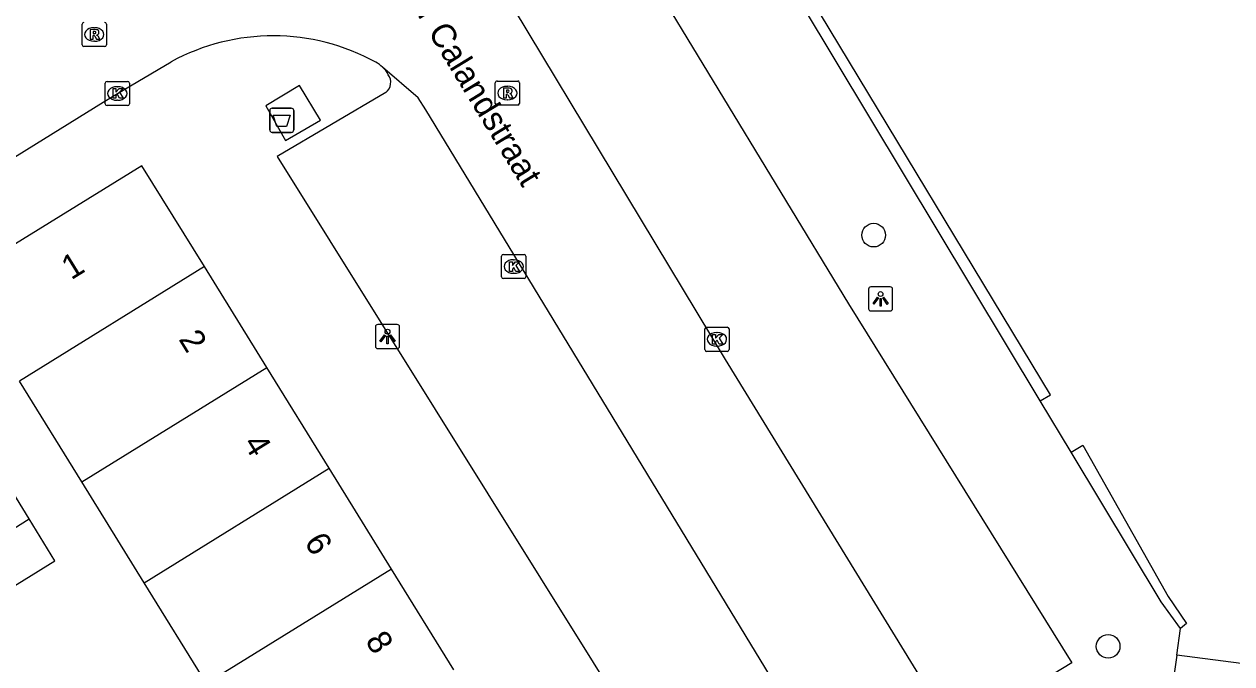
# Model space of a CAD drawing. Extents: x 159888 to 160757, y 384031 to 384746.
# Drawn here: x 160186.63 to 160236.57, y 384587.67 to 384614.11 of the extents above; entities that cross this region are included whole.
import ezdxf

# ---------------------------------------------------------------- set-up
doc = ezdxf.new("R2010")
doc.units = 0
for name, color, linetype in [('IMGEO_Afval_apart_plaats', 7, 'Continuous'), ('IMGEO_Boom', 7, 'Continuous'), ('IMGEO_Groenvoorziening', 7, 'Continuous'), ('IMGEO_Haag', 7, 'Continuous'), ('IMGEO_Kolk', 7, 'Continuous'), ('IMGEO_Lichtpunt', 7, 'Continuous'), ('IMGEO_Openbare_ruimte_label', 7, 'Continuous'), ('IMGEO_Pand', 7, 'Continuous'), ('IMGEO_Pand_nummerreeks', 7, 'Continuous'), ('IMGEO_Parkeervlak_open', 7, 'Continuous'), ('IMGEO_Rijbaan_lokaal_open', 7, 'Continuous'), ('IMGEO_Rioolput', 7, 'Continuous'), ('IMGEO_Voetpad_gesloten', 7, 'Continuous'), ('IMGEO_Voetpad_open', 7, 'Continuous')]:
    doc.layers.add(name, color=color, linetype=linetype)

msp = doc.modelspace()

# ---------------------------------------------------------------- linework, layer by layer
at = {"layer": 'IMGEO_Afval_apart_plaats'}
for p, q in [((160196.791, 384609.736), (160196.791, 384610.536)), ((160196.791, 384610.536), (160196.791, 384609.736)), ((160196.891, 384610.636), (160197.681, 384610.636)), ((160197.681, 384610.636), (160196.891, 384610.636)), ((160197.781, 384610.536), (160197.781, 384609.736)), ((160197.781, 384609.736), (160197.781, 384610.536)), ((160197.681, 384609.636), (160196.891, 384609.636)), ((160196.891, 384609.636), (160197.681, 384609.636))]:
    msp.add_line(p, q, dxfattribs=at)
msp.add_lwpolyline([(160196.934, 384610.35), (160197.638, 384610.35), (160197.489, 384609.88), (160197.083, 384609.88), (160196.934, 384610.35)], dxfattribs=at)
for centre, start, end in [((160196.891, 384610.536), 90, 180), ((160196.891, 384610.536), 90, 180), ((160197.681, 384610.536), 0, 90), ((160197.681, 384610.536), 360, 90), ((160196.891, 384609.736), 180, 270), ((160196.891, 384609.736), 180, 270), ((160197.681, 384609.736), 270, 0), ((160197.681, 384609.736), 270, 0)]:
    msp.add_arc(centre, 0.1, start, end, dxfattribs=at)
at = {"layer": 'IMGEO_Boom'}
for centre in [(160221.762, 384605.387), (160231.458, 384588.391)]:
    msp.add_circle(centre, 0.489, dxfattribs=at)
at = {"layer": 'IMGEO_Groenvoorziening'}
for points in [[(160229.923, 384596.423), (160228.651, 384598.538)], [(160234.299, 384588.023), (160234.454, 384589.132)]]:
    msp.add_lwpolyline(points, dxfattribs=at)
at = {"layer": 'IMGEO_Haag'}
for points in [[(160228.651, 384598.538), (160218.776, 384614.948), (160210.908, 384628.024)], [(160228.651, 384598.538), (160229.077, 384598.792), (160219.163, 384615.2)], [(160229.923, 384596.423), (160230.405, 384596.709), (160233.94, 384590.454), (160234.703, 384589.34), (160234.454, 384589.132)], [(160234.454, 384589.132), (160233.647, 384590.235), (160229.923, 384596.423)]]:
    msp.add_lwpolyline(points, dxfattribs=at)
at = {"layer": 'IMGEO_Kolk'}
for p, q in [((160189.987, 384610.816), (160189.987, 384611.668)), ((160190.062, 384611.742), (160190.914, 384611.742)), ((160190.475, 384611.522), (160190.5, 384611.522)), ((160190.988, 384611.668), (160190.988, 384610.816)), ((160190.498, 384610.962), (160190.473, 384610.962)), ((160190.914, 384610.742), (160190.062, 384610.742)), ((160206.378, 384603.664), (160206.378, 384604.516)), ((160206.453, 384604.59), (160207.305, 384604.59)), ((160207.379, 384604.516), (160207.379, 384603.664)), ((160206.866, 384604.37), (160206.891, 384604.37)), ((160207.305, 384603.59), (160206.453, 384603.59)), ((160206.889, 384603.81), (160206.864, 384603.81)), ((160214.781, 384600.656), (160214.781, 384601.508)), ((160214.856, 384601.582), (160215.708, 384601.582)), ((160215.782, 384601.508), (160215.782, 384600.656)), ((160215.269, 384601.362), (160215.294, 384601.362)), ((160215.708, 384600.582), (160214.856, 384600.582)), ((160215.292, 384600.802), (160215.267, 384600.802))]:
    msp.add_line(p, q, dxfattribs=at)
for points in [[(160189.987, 384610.816), (160189.987, 384611.668)], [(160190.062, 384611.742), (160190.914, 384611.742)], [(160190.308, 384611.442), (160190.431, 384611.442), (160190.431, 384611.291), (160190.561, 384611.442), (160190.725, 384611.442), (160190.579, 384611.291), (160190.732, 384611.042), (160190.58, 384611.042), (160190.495, 384611.206), (160190.431, 384611.139), (160190.431, 384611.042), (160190.308, 384611.042), (160190.308, 384611.442)], [(160190.988, 384611.668), (160190.988, 384610.816)], [(160190.914, 384610.742), (160190.062, 384610.742)], [(160206.378, 384603.664), (160206.378, 384604.516)], [(160206.453, 384604.59), (160207.305, 384604.59)], [(160207.379, 384604.516), (160207.379, 384603.664)], [(160206.699, 384604.29), (160206.822, 384604.29), (160206.822, 384604.139), (160206.952, 384604.29), (160207.116, 384604.29), (160206.97, 384604.139), (160207.123, 384603.89), (160206.971, 384603.89), (160206.886, 384604.054), (160206.822, 384603.987), (160206.822, 384603.89), (160206.699, 384603.89), (160206.699, 384604.29)], [(160207.305, 384603.59), (160206.453, 384603.59)], [(160214.781, 384600.656), (160214.781, 384601.508)], [(160214.856, 384601.582), (160215.708, 384601.582)], [(160215.782, 384601.508), (160215.782, 384600.656)], [(160215.102, 384601.282), (160215.225, 384601.282), (160215.225, 384601.131), (160215.355, 384601.282), (160215.519, 384601.282), (160215.373, 384601.131), (160215.526, 384600.882), (160215.374, 384600.882), (160215.289, 384601.046), (160215.225, 384600.979), (160215.225, 384600.882), (160215.102, 384600.882), (160215.102, 384601.282)], [(160215.708, 384600.582), (160214.856, 384600.582)]]:
    msp.add_lwpolyline(points, dxfattribs=at)
for centre, start, end in [((160190.064, 384611.666), 91.552, 178.448), ((160190.064, 384611.666), 91.552, 178.448), ((160190.912, 384611.666), 1.552, 88.448), ((160190.912, 384611.666), 1.552, 88.448), ((160190.064, 384610.818), 181.552, 268.448), ((160190.064, 384610.818), 181.552, 268.448), ((160190.912, 384610.818), 271.552, 358.448), ((160190.912, 384610.818), 271.552, 358.448), ((160206.455, 384604.514), 91.552, 178.448), ((160206.455, 384604.514), 91.552, 178.448), ((160207.303, 384604.514), 1.552, 88.448), ((160207.303, 384604.514), 1.552, 88.448), ((160206.455, 384603.666), 181.552, 268.448), ((160206.455, 384603.666), 181.552, 268.448), ((160207.303, 384603.666), 271.552, 358.448), ((160207.303, 384603.666), 271.552, 358.448), ((160214.858, 384601.506), 91.552, 178.448), ((160214.858, 384601.506), 91.552, 178.448), ((160215.706, 384601.506), 1.552, 88.448), ((160215.706, 384601.506), 1.552, 88.448), ((160214.858, 384600.658), 181.552, 268.448), ((160214.858, 384600.658), 181.552, 268.448), ((160215.706, 384600.658), 271.552, 358.448), ((160215.706, 384600.658), 271.552, 358.448)]:
    msp.add_arc(centre, 0.0765, start, end, dxfattribs=at)
for centre, major_axis, ratio, start_param, end_param in [((160190.474, 384611.242), (-0.387, 0.002), 0.722429, 4.712389, 7.853982), ((160190.499, 384611.242), (-0.39, 0.002), 0.717154, 1.570796, 4.712389), ((160206.865, 384604.09), (-0.387, 0.002), 0.722429, 4.712389, 7.853982), ((160206.89, 384604.09), (-0.39, 0.002), 0.717154, 1.570796, 4.712389), ((160215.268, 384601.082), (-0.387, 0.002), 0.722429, 4.712389, 7.853982), ((160215.293, 384601.082), (-0.39, 0.002), 0.717154, 1.570796, 4.712389)]:
    msp.add_ellipse(centre, major_axis=major_axis, ratio=ratio, start_param=start_param, end_param=end_param, dxfattribs=at)
at = {"layer": 'IMGEO_Lichtpunt'}
for p, q in [((160221.549, 384603.154), (160221.549, 384602.347)), ((160221.549, 384603.154), (160221.549, 384602.347)), ((160222.451, 384603.249), (160221.643, 384603.249)), ((160222.451, 384603.249), (160221.643, 384603.249)), ((160222.545, 384602.347), (160222.545, 384603.154)), ((160222.545, 384602.347), (160222.545, 384603.154)), ((160221.643, 384602.253), (160222.451, 384602.253)), ((160221.643, 384602.253), (160222.451, 384602.253)), ((160201.161, 384601.599), (160201.161, 384600.792)), ((160201.161, 384601.599), (160201.161, 384600.792)), ((160202.063, 384601.694), (160201.255, 384601.694)), ((160202.063, 384601.694), (160201.255, 384601.694)), ((160202.157, 384600.792), (160202.157, 384601.599)), ((160202.157, 384600.792), (160202.157, 384601.599)), ((160201.255, 384600.698), (160202.063, 384600.698)), ((160201.255, 384600.698), (160202.063, 384600.698))]:
    msp.add_line(p, q, dxfattribs=at)
for points in [[(160221.923, 384602.818), (160221.962, 384602.79), (160221.774, 384602.528), (160221.736, 384602.555), (160221.923, 384602.818)], [(160222.025, 384602.77), (160222.072, 384602.77), (160222.072, 384602.448), (160222.025, 384602.448), (160222.025, 384602.77)], [(160222.135, 384602.79), (160222.173, 384602.817), (160222.36, 384602.555), (160222.321, 384602.527), (160222.135, 384602.79)], [(160201.535, 384601.263), (160201.574, 384601.235), (160201.386, 384600.973), (160201.348, 384601), (160201.535, 384601.263)], [(160201.637, 384601.215), (160201.684, 384601.215), (160201.684, 384600.893), (160201.637, 384600.893), (160201.637, 384601.215)], [(160201.747, 384601.235), (160201.785, 384601.262), (160201.972, 384601), (160201.933, 384600.972), (160201.747, 384601.235)]]:
    msp.add_lwpolyline(points, dxfattribs=at)
for centre in [(160222.048, 384602.952), (160201.66, 384601.397)]:
    msp.add_circle(centre, 0.0994, dxfattribs=at)
for centre, start, end in [((160221.643, 384603.154), 90, 180), ((160221.643, 384603.154), 90, 180), ((160222.451, 384603.154), 0, 90), ((160222.451, 384603.154), 0, 90), ((160221.643, 384602.347), 180, 270), ((160221.643, 384602.347), 180, 270), ((160222.451, 384602.347), 270, 0), ((160222.451, 384602.347), 270, 360), ((160201.255, 384601.599), 90, 180), ((160201.255, 384601.599), 90, 180), ((160202.063, 384601.599), 0, 90), ((160202.063, 384601.599), 0, 90), ((160201.255, 384600.792), 180, 270), ((160201.255, 384600.792), 180, 270), ((160202.063, 384600.792), 270, 0), ((160202.063, 384600.792), 270, 360)]:
    msp.add_arc(centre, 0.0946, start, end, dxfattribs=at)
at = {"layer": 'IMGEO_Pand'}
for points in [[(160194.085, 384604.089), (160191.506, 384608.256), (160183.852, 384603.54)], [(160194.085, 384604.089), (160186.438, 384599.356)], [(160196.664, 384599.921), (160194.085, 384604.089)], [(160189.015, 384595.187), (160196.664, 384599.921)], [(160199.243, 384595.754), (160196.664, 384599.921)], [(160189.015, 384595.187), (160186.438, 384599.356)], [(160191.591, 384591.019), (160199.243, 384595.754)], [(160201.822, 384591.587), (160199.243, 384595.754)], [(160186.841, 384593.664), (160185.792, 384595.375), (160183.219, 384593.769), (160184.289, 384592.064)], [(160191.591, 384591.019), (160189.015, 384595.187)], [(160184.289, 384592.064), (160186.841, 384593.664)], [(160184.289, 384592.064), (160185.358, 384590.358), (160187.905, 384591.929), (160186.841, 384593.664)], [(160201.822, 384591.587), (160194.168, 384586.85)], [(160204.401, 384587.419), (160201.822, 384591.587)], [(160194.168, 384586.85), (160191.591, 384591.019)]]:
    msp.add_lwpolyline(points, dxfattribs=at)
at = {"layer": 'IMGEO_Parkeervlak_open'}
msp.add_lwpolyline([(160206.737, 384625.574), (160220.716, 384602.543), (160229.96, 384587.709), (160228.418, 384586.778)], dxfattribs=at)
at = {"layer": 'IMGEO_Rijbaan_lokaal_open'}
for points in [[(160202.113, 384623.206), (160202.209, 384622.498), (160215.618, 384600.252), (160225.255, 384584.552)], [(160119.095, 384567.099), (160125.73, 384571.163), (160142.314, 384581.429), (160157.202, 384590.641), (160174.681, 384601.465), (160189.904, 384610.881), (160190.488, 384611.242), (160192.716, 384612.554)], [(160221.001, 384574.011), (160220.988, 384574.411), (160220.948, 384581.486), (160203.247, 384610.565), (160202.928, 384611.063), (160201.451, 384612.336)]]:
    msp.add_lwpolyline(points, dxfattribs=at)
for centre, radius, start, end in [((160196.926, 384604.823), 8.803, 61.1062, 118.5688), ((160200.607, 384611.441), 1.23, 46.6996, 62.3048)]:
    msp.add_arc(centre, radius, start, end, dxfattribs=at)
at = {"layer": 'IMGEO_Rioolput'}
for p, q in [((160189.032, 384613.255), (160189.032, 384614.107)), ((160189.52, 384613.961), (160189.545, 384613.961)), ((160190.033, 384614.107), (160190.033, 384613.255)), ((160189.543, 384613.401), (160189.518, 384613.401)), ((160189.959, 384613.181), (160189.107, 384613.181)), ((160206.116, 384610.832), (160206.116, 384611.684)), ((160206.191, 384611.758), (160207.043, 384611.758)), ((160206.604, 384611.538), (160206.629, 384611.538)), ((160207.117, 384611.684), (160207.117, 384610.832)), ((160206.627, 384610.978), (160206.602, 384610.978)), ((160207.043, 384610.758), (160206.191, 384610.758))]:
    msp.add_line(p, q, dxfattribs=at)
for points in [[(160189.032, 384613.255), (160189.032, 384614.107)], [(160189.621, 384613.879), (160189.369, 384613.881), (160189.369, 384613.481)], [(160190.033, 384614.107), (160190.033, 384613.255)], [(160189.369, 384613.481), (160189.493, 384613.481), (160189.493, 384613.643), (160189.504, 384613.643)], [(160189.547, 384613.8), (160189.493, 384613.8), (160189.493, 384613.719)], [(160189.493, 384613.719), (160189.545, 384613.719)], [(160189.551, 384613.614), (160189.622, 384613.481), (160189.762, 384613.481), (160189.697, 384613.607)], [(160189.959, 384613.181), (160189.107, 384613.181)], [(160206.116, 384610.832), (160206.116, 384611.684)], [(160206.191, 384611.758), (160207.043, 384611.758)], [(160206.705, 384611.456), (160206.453, 384611.458), (160206.453, 384611.058)], [(160206.631, 384611.377), (160206.577, 384611.377), (160206.577, 384611.296)], [(160207.117, 384611.684), (160207.117, 384610.832)], [(160206.453, 384611.058), (160206.577, 384611.058), (160206.577, 384611.22), (160206.588, 384611.22)], [(160206.577, 384611.296), (160206.629, 384611.296)], [(160206.635, 384611.191), (160206.706, 384611.058), (160206.846, 384611.058), (160206.781, 384611.184)], [(160207.043, 384610.758), (160206.191, 384610.758)]]:
    msp.add_lwpolyline(points, dxfattribs=at)
for centre, radius, start, end in [((160189.109, 384614.105), 0.0765, 91.552, 178.448), ((160189.109, 384614.105), 0.0765, 91.552, 178.448), ((160189.62, 384613.769), 0.109, 350.3612, 89.416), ((160189.957, 384614.105), 0.0765, 1.552, 88.448), ((160189.957, 384614.105), 0.0765, 1.552, 88.448), ((160189.503, 384613.59), 0.0533, 26.0293, 88.6989), ((160189.529, 384613.908), 0.19, 274.7715, 282.9687), ((160189.553, 384613.704), 0.0964, 77.0061, 93.1865), ((160189.567, 384613.761), 0.0378, 276.6634, 79.6772), ((160189.618, 384613.769), 0.112, 277.5842, 350.9817), ((160189.602, 384613.554), 0.108, 29.5134, 73.7905), ((160189.109, 384613.257), 0.0765, 181.552, 268.448), ((160189.109, 384613.257), 0.0765, 181.552, 268.448), ((160189.957, 384613.257), 0.0765, 271.552, 358.448), ((160189.957, 384613.257), 0.0765, 271.552, 358.448), ((160206.193, 384611.682), 0.0765, 91.552, 178.448), ((160206.193, 384611.682), 0.0765, 91.552, 178.448), ((160206.637, 384611.281), 0.0964, 77.0061, 93.1865), ((160206.651, 384611.338), 0.0378, 276.6634, 79.6772), ((160206.704, 384611.346), 0.109, 350.3612, 89.416), ((160207.041, 384611.682), 0.0765, 1.552, 88.448), ((160207.041, 384611.682), 0.0765, 1.552, 88.448), ((160206.587, 384611.167), 0.0533, 26.0293, 88.6989), ((160206.613, 384611.485), 0.19, 274.7715, 282.9687), ((160206.702, 384611.346), 0.112, 277.5842, 350.9817), ((160206.686, 384611.131), 0.108, 29.5134, 73.7905), ((160206.193, 384610.834), 0.0765, 181.552, 268.448), ((160206.193, 384610.834), 0.0765, 181.552, 268.448), ((160207.041, 384610.834), 0.0765, 271.552, 358.448), ((160207.041, 384610.834), 0.0765, 271.552, 358.448)]:
    msp.add_arc(centre, radius, start, end, dxfattribs=at)
for centre, major_axis, ratio, start_param, end_param in [((160189.519, 384613.681), (-0.387, 0.002), 0.722429, 4.712389, 7.853982), ((160189.544, 384613.681), (-0.39, 0.002), 0.717154, 1.570796, 4.712389), ((160206.603, 384611.258), (-0.387, 0.002), 0.722429, 4.712389, 7.853982), ((160206.628, 384611.258), (-0.39, 0.002), 0.717154, 1.570796, 4.712389)]:
    msp.add_ellipse(centre, major_axis=major_axis, ratio=ratio, start_param=start_param, end_param=end_param, dxfattribs=at)
at = {"layer": 'IMGEO_Voetpad_gesloten'}
for points in [[(160198.886, 384610.141), (160198.023, 384611.575), (160196.622, 384610.737), (160197.44, 384609.295), (160198.886, 384610.141)], [(160250.216, 384591.237), (160249.938, 384591.056), (160247.599, 384589.743), (160245.072, 384588.72), (160242.412, 384588.024), (160239.685, 384587.676), (160236.959, 384587.68), (160234.299, 384588.023)], [(160234.299, 384588.023), (160234.015, 384585.993)]]:
    msp.add_lwpolyline(points, dxfattribs=at)
at = {"layer": 'IMGEO_Voetpad_open'}
msp.add_lwpolyline([(160201.584, 384611.287), (160197.09, 384608.642), (160218.869, 384573.782), (160219.37, 384572.961), (160221.001, 384574.011)], dxfattribs=at)
for centre, radius, start, end in [((160200.599, 384611.441), 1.236, 27.8699, 46.3887), ((160201.273, 384611.706), 0.522, 306.5898, 36.7776)]:
    msp.add_arc(centre, radius, start, end, dxfattribs=at)

# ---------------------------------------------------------------- texts
at = {"layer": 'IMGEO_Openbare_ruimte_label'}
msp.add_text('Pieter Calandstraat', height=1, rotation=301.3372, dxfattribs=at).set_placement((160201.298, 384617.099))
at = {"layer": 'IMGEO_Pand_nummerreeks'}
for s, rotation, p in [('1', 31.6387, (160188.579, 384603.516)), ('2', 301.7531, (160193.002, 384601.087)), ('4', 301.7531, (160195.668, 384596.78)), ('6', 301.7531, (160198.193, 384592.7)), ('8', 301.7531, (160200.716, 384588.623))]:
    msp.add_text(s, height=1, rotation=rotation, dxfattribs=at).set_placement(p)

doc.saveas('drawing.dxf')
